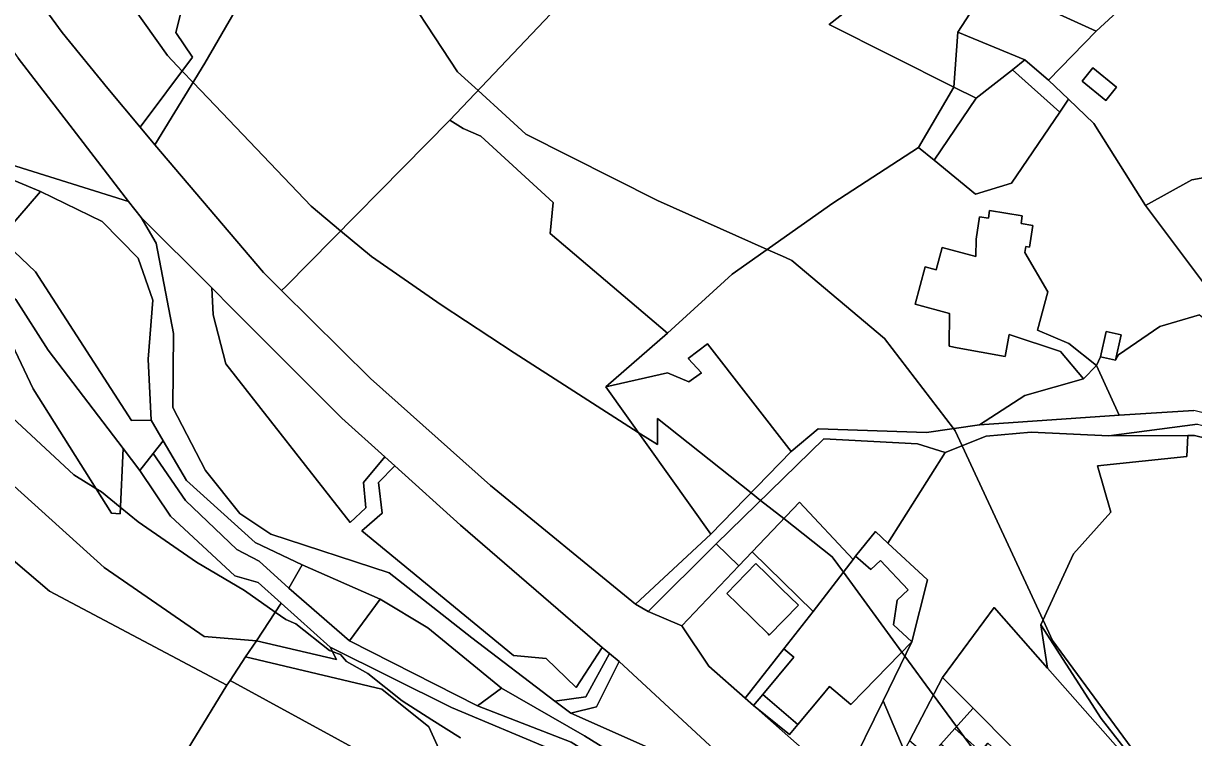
# Model space of a CAD drawing. Extents: x -477304 to -465429, y -1159113 to -1149210.
# Drawn here: x -470157.2 to -469867.1, y -1155449.5 to -1155272.4 of the extents above; entities that cross this region are included whole.
import ezdxf

# ---------------------------------------------------------------- set-up
doc = ezdxf.new("R2010")
doc.units = 0
for name, color, linetype in [('BPEJ_s', 7, 'Continuous'), ('orna_s', 7, 'Continuous'), ('ostatni_s', 7, 'Continuous'), ('PUPFL_s', 7, 'Continuous'), ('trav_porost_s', 7, 'Continuous'), ('voda_s', 7, 'Continuous'), ('zahrada_s', 7, 'Continuous')]:
    doc.layers.add(name, color=color, linetype=linetype)

msp = doc.modelspace()

# ---------------------------------------------------------------- linework, layer by layer
at = {"layer": 'BPEJ_s'}
for points in [[(-470138.53, -1155256.26), (-470121.49, -1155280.42), (-470117.82, -1155284.24), (-470115.09, -1155287.09), (-470109.61, -1155292.78), (-470097.73, -1155305.27), (-470085.85, -1155317.75), (-470078.53, -1155323.85), (-470070.86, -1155330.24), (-470053.58, -1155342.19), (-470035.49, -1155354.14), (-470004.74, -1155373.83), (-470000, -1155376.86), (-470000, -1155370.42), (-469976.77, -1155388.8), (-469974.39, -1155390.68), (-469968.66, -1155395.21), (-469956.7, -1155404.67), (-469953.88, -1155408.52), (-469939.37, -1155428.3), (-469938.63, -1155429.3), (-469931.58, -1155438.92), (-469925.82, -1155446.77), (-469924.02, -1155449.22), (-469921.47, -1155452.69)], [(-469921.47, -1155452.69), (-469924.02, -1155449.22), (-469925.82, -1155446.77), (-469931.58, -1155438.92), (-469938.63, -1155429.3), (-469939.37, -1155428.3), (-469953.88, -1155408.52), (-469956.7, -1155404.67), (-469968.66, -1155395.21), (-469974.39, -1155390.68), (-469976.77, -1155388.8), (-470000, -1155370.42), (-470000, -1155376.86), (-470004.74, -1155373.83), (-470035.49, -1155354.14), (-470053.58, -1155342.19), (-470070.86, -1155330.24), (-470078.53, -1155323.85), (-470085.85, -1155317.75), (-470097.73, -1155305.27), (-470109.61, -1155292.78), (-470115.09, -1155287.09), (-470117.82, -1155284.24), (-470121.49, -1155280.42), (-470138.53, -1155256.26)], [(-470066.83, -1155258.09), (-470049.53, -1155284.41), (-470046.91, -1155286.8), (-470044.46, -1155289.05), (-470037.55, -1155295.35), (-470032.6, -1155299.87), (-470000, -1155316.3), (-469972.74, -1155328.47), (-469968.22, -1155330.48), (-469966.67, -1155331.17), (-469943.69, -1155350.56), (-469926.56, -1155372.89), (-469926.16, -1155373.4), (-469924.42, -1155377.16), (-469914.09, -1155399.41), (-469904.35, -1155420.4), (-469902.03, -1155425.41), (-469882.49, -1155451.98)], [(-469882.49, -1155451.98), (-469902.03, -1155425.41), (-469904.35, -1155420.4), (-469914.09, -1155399.41), (-469924.42, -1155377.16), (-469926.16, -1155373.4), (-469926.56, -1155372.89), (-469943.69, -1155350.56), (-469966.67, -1155331.17), (-469968.22, -1155330.48), (-469972.74, -1155328.47), (-470000, -1155316.3), (-470032.6, -1155299.87), (-470037.55, -1155295.35), (-470044.46, -1155289.05), (-470046.91, -1155286.8), (-470049.53, -1155284.41), (-470066.83, -1155258.09)], [(-470048.81, -1155449.54), (-470055.88, -1155445.07), (-470063.26, -1155440.41), (-470071.76, -1155433.61), (-470077.07, -1155430.63), (-470078.56, -1155428.93), (-470079.33, -1155428.64), (-470080.56, -1155428.17), (-470081.32, -1155427.87), (-470089.6, -1155421.28), (-470092.15, -1155420.22), (-470093.43, -1155419.32), (-470094.72, -1155418.41), (-470102.35, -1155413), (-470114.25, -1155405.99), (-470128.7, -1155396), (-470133.15, -1155392.38), (-470137.84, -1155388.56), (-470139.19, -1155387.72), (-470144.64, -1155384.31), (-470182.25, -1155349.47)], [(-470182.25, -1155349.47), (-470144.64, -1155384.31), (-470139.19, -1155387.72), (-470137.84, -1155388.56), (-470133.15, -1155392.38), (-470128.7, -1155396), (-470114.25, -1155405.99), (-470102.35, -1155413), (-470094.72, -1155418.41), (-470093.43, -1155419.32), (-470092.15, -1155420.22), (-470089.6, -1155421.28), (-470081.32, -1155427.87), (-470080.56, -1155428.17), (-470079.33, -1155428.64), (-470078.56, -1155428.93), (-470077.07, -1155430.63), (-470071.76, -1155433.61), (-470063.26, -1155440.41), (-470055.88, -1155445.07), (-470048.81, -1155449.54)]]:
    msp.add_lwpolyline(points, dxfattribs=at)
at = {"layer": 'orna_s'}
for points in [[(-470115.22, -1155280.77), (-470128.25, -1155298.15), (-470136.27, -1155288.59), (-470147.58, -1155274.64), (-470156.61, -1155262.28), (-470139.26, -1155243.65), (-470133.18, -1155250.83), (-470136, -1155253.21), (-470137.96, -1155254.86), (-470127.57, -1155267.14), (-470125.61, -1155265.49), (-470121.92, -1155262.37), (-470117.55, -1155267.53), (-470119.4, -1155274.72)], [(-470163.82, -1155383.3), (-470169.76, -1155370.93), (-470190.77, -1155363.25), (-470204.58, -1155347.8), (-470184.8, -1155324.14), (-470169.91, -1155331.04), (-470166.73, -1155333.94), (-470168.11, -1155334.95), (-470154.74, -1155363.05), (-470135.31, -1155393.88), (-470133.23, -1155394.01), (-470132.42, -1155377.86), (-470128.29, -1155383.27), (-470120.74, -1155394.58), (-470104.8, -1155409.38), (-470098.94, -1155411.07), (-470093.25, -1155416.19), (-470099.42, -1155425.49), (-470112.39, -1155424.43), (-470137.14, -1155407.34)], [(-470132.42, -1155377.86), (-470133.23, -1155394.01), (-470135.31, -1155393.88), (-470154.74, -1155363.05), (-470168.11, -1155334.95), (-470166.73, -1155333.94), (-470159.08, -1155340.91), (-470151.05, -1155353.42)], [(-469966.79, -1155378.58), (-469986.78, -1155399.04), (-470012.8, -1155362.51), (-469997.51, -1155359.06), (-469992.17, -1155361.28), (-469989.09, -1155359.02), (-469992.38, -1155355.49), (-469987.61, -1155351.87)]]:
    msp.add_lwpolyline(points, close=True, dxfattribs=at)
at = {"layer": 'ostatni_s'}
for points in [[(-470158.48, -1155260.1), (-470156.61, -1155262.28), (-470147.58, -1155274.64), (-470136.27, -1155288.59), (-470128.25, -1155298.15), (-470124.57, -1155302.54), (-470097.67, -1155334.18), (-470093.15, -1155338.68), (-470071.1, -1155360.45), (-470041.36, -1155387.01), (-470005.39, -1155416.4), (-470002.24, -1155418.26), (-469993.96, -1155421.77), (-469987.27, -1155431.78), (-469978.24, -1155439.73), (-469976.16, -1155441.57), (-469958.38, -1155457.23)], [(-469963.47, -1155473.25), (-470009.49, -1155430.6), (-470011.89, -1155428.68), (-470013.65, -1155427.14), (-470048.81, -1155396.82), (-470065.09, -1155382.13), (-470067.58, -1155379.89), (-470078.2, -1155370.32), (-470105.38, -1155343.11), (-470110.49, -1155338.01), (-470127.99, -1155320.53), (-470131.13, -1155316.56), (-470145.7, -1155297.69), (-470158.49, -1155281.08)], [(-469866.1, -1155371.8), (-469888.06, -1155374.69), (-469907.36, -1155373.76), (-469918.46, -1155374.8), (-469928.65, -1155378.83), (-469935.51, -1155376.67), (-469958.72, -1155375.4), (-469985.42, -1155401.43), (-470002.24, -1155418.26), (-470005.39, -1155416.4), (-469986.78, -1155399.04), (-469966.79, -1155378.58), (-469960.17, -1155372.94), (-469933.26, -1155373.85), (-469920.13, -1155371.97), (-469885.47, -1155369.59), (-469867, -1155368.4)]]:
    msp.add_lwpolyline(points, dxfattribs=at)
for points in [[(-469926.53, -1155288.21), (-469925.5, -1155274.58), (-469908.9, -1155281.49), (-469911.92, -1155283.95), (-469920.94, -1155290.92)], [(-469894.69, -1155286.77), (-469892.03, -1155283.47), (-469886.16, -1155288.2), (-469888.82, -1155291.5)], [(-469920.93, -1155325.96), (-469920.11, -1155320.38), (-469917.94, -1155320.73), (-469917.64, -1155318.85), (-469909.54, -1155320.15), (-469909.84, -1155322.02), (-469906.91, -1155322.49), (-469907.77, -1155327.89), (-469908.66, -1155327.76), (-469908.88, -1155329.25), (-469903.23, -1155338.97), (-469905.73, -1155348.52), (-469897.98, -1155351.75), (-469891.1, -1155357.2), (-469894.35, -1155360.56), (-469900.03, -1155353.8), (-469912.78, -1155349.58), (-469913.76, -1155354.99), (-469925.63, -1155352.84), (-469927.65, -1155352.47), (-469927.59, -1155344.32), (-469936.08, -1155342.03), (-469933.59, -1155332.76), (-469930.89, -1155333.49), (-469929.41, -1155327.98), (-469921, -1155330.24)], [(-470112.39, -1155424.43), (-470099.42, -1155425.49), (-470102.08, -1155429.51), (-470105.93, -1155435.31), (-470106.72, -1155436.51), (-470150.67, -1155413.18), (-470185.13, -1155383.9), (-470215.21, -1155360.53), (-470212.42, -1155357.19), (-470204.58, -1155347.8), (-470190.77, -1155363.25), (-470169.76, -1155370.93), (-470163.82, -1155383.3), (-470137.14, -1155407.34)], [(-469888.69, -1155348.8), (-469884.99, -1155349.64), (-469886.42, -1155355.96), (-469890.12, -1155355.12)], [(-469891.1, -1155357.2), (-469885.47, -1155369.59), (-469920.13, -1155371.97), (-469908.88, -1155364.66), (-469894.35, -1155360.56)], [(-470104.25, -1155402.88), (-470116.95, -1155390.71), (-470125.01, -1155379.06), (-470122.55, -1155375.9), (-470116.75, -1155385.78), (-470099.73, -1155401.15), (-470088.03, -1155406.67), (-470091.4, -1155412.46), (-470098.71, -1155405.76)], [(-470051.06, -1155442.05), (-470081.12, -1155427.08), (-470093.25, -1155416.19), (-470098.94, -1155411.07), (-470104.8, -1155409.38), (-470120.74, -1155394.58), (-470128.29, -1155383.27), (-470125.01, -1155379.06), (-470116.95, -1155390.71), (-470104.25, -1155402.88), (-470098.71, -1155405.76), (-470091.4, -1155412.46), (-470076.31, -1155425.48), (-470044.57, -1155441.66), (-470021.38, -1155450.61), (-469996.16, -1155466.34), (-469998.32, -1155469.97), (-470017.95, -1155457.92), (-470025.87, -1155452.62)], [(-469993.96, -1155421.77), (-469979.83, -1155406.94), (-469976.49, -1155403.43), (-469961.4, -1155418.21), (-469968.64, -1155427.46), (-469976.77, -1155437.85), (-469978.24, -1155439.73), (-469987.27, -1155431.78)], [(-469961.4, -1155418.21), (-469951.42, -1155405.34), (-469950.91, -1155404.49), (-469947.04, -1155407.85), (-469944.68, -1155405.59), (-469937.8, -1155412.84), (-469940.54, -1155415.44), (-469941.45, -1155421.56), (-469936.91, -1155425.77), (-469948.82, -1155437.99), (-469952, -1155441.27), (-469957.31, -1155436.86), (-469959.2, -1155439.12), (-469965.14, -1155446.22), (-469973.88, -1155438.83), (-469966.15, -1155429.52), (-469968.64, -1155427.46)], [(-469980.33, -1155416.18), (-469976.11, -1155420.31), (-469972.53, -1155423.8), (-469972.25, -1155424.08), (-469964.99, -1155416.67), (-469969.19, -1155412.6), (-469972.79, -1155409.09), (-469975.59, -1155406.36), (-469982.78, -1155413.78), (-469982.56, -1155414.02)], [(-469972.79, -1155409.09), (-469969.19, -1155412.6), (-469964.99, -1155416.67), (-469972.25, -1155424.08), (-469972.53, -1155423.8), (-469976.11, -1155420.31), (-469980.33, -1155416.18), (-469982.56, -1155414.02), (-469982.78, -1155413.78), (-469975.59, -1155406.36)], [(-469976.77, -1155437.85), (-469968.64, -1155427.46), (-469966.15, -1155429.52), (-469973.88, -1155438.83), (-469976.16, -1155441.57), (-469978.24, -1155439.73)], [(-469952, -1155441.27), (-469948.82, -1155437.99), (-469936.91, -1155425.77), (-469944.03, -1155440.36), (-469953.04, -1155458.76), (-469953.64, -1155460), (-469958.38, -1155457.23), (-469976.16, -1155441.57), (-469967.22, -1155448.71), (-469965.14, -1155446.22), (-469959.2, -1155439.12), (-469957.31, -1155436.86)], [(-470068.32, -1155437.48), (-470056.65, -1155446.81), (-470050.9, -1155459.58), (-470071.48, -1155457.28), (-470070.23, -1155454.82), (-470105.93, -1155435.31), (-470102.08, -1155429.51)], [(-470017.75, -1155439.39), (-470011.89, -1155428.68), (-470009.49, -1155430.6), (-470015.13, -1155441.88), (-470021.46, -1155443.47), (-470025.41, -1155440.45)], [(-469953.04, -1155458.76), (-469944.03, -1155440.36), (-469938.77, -1155452.67), (-469943.42, -1155461.52)], [(-469919.32, -1155460.25), (-469922.74, -1155457.25), (-469929.75, -1155451.16), (-469926.24, -1155447.24), (-469919.88, -1155452.91), (-469918.1, -1155450.91), (-469914.04, -1155454.53), (-469919.18, -1155460.38)]]:
    msp.add_lwpolyline(points, close=True, dxfattribs=at)
at = {"layer": 'PUPFL_s'}
for points in [[(-469923.2, -1155223.41), (-469943.04, -1155199.17), (-469922.95, -1155191.62), (-469913.22, -1155186.32), (-469910.3, -1155157.33), (-469921.27, -1155146.81), (-469859.1, -1155113.57), (-469748.14, -1155184.57), (-469699.33, -1155194.29), (-469738.07, -1155244.38), (-469739.5, -1155243.81), (-469759.04, -1155237.31), (-469766.23, -1155232.54), (-469773.01, -1155231.47), (-469784.51, -1155235.33), (-469792.73, -1155243.47), (-469828.96, -1155249.8), (-469841.45, -1155263.16), (-469883.93, -1155267.64), (-469891.2, -1155274.34), (-469917.61, -1155262.27), (-469934.62, -1155253.31)], [(-469902.99, -1155286.46), (-469908.9, -1155281.49), (-469925.5, -1155274.58), (-469917.61, -1155262.27), (-469891.2, -1155274.34)], [(-469853.98, -1155308.84), (-469841.94, -1155328.44), (-469863.1, -1155338.76), (-469878.96, -1155317.55), (-469867.46, -1155311.18)]]:
    msp.add_lwpolyline(points, close=True, dxfattribs=at)
msp.add_lwpolyline([(-469825.54, -1155452.34), (-469804.56, -1155432.4), (-469830.92, -1155387.49), (-469830.03, -1155383.49), (-469866.86, -1155374.62), (-469868.5, -1155374.63), (-469888.06, -1155374.69), (-469866.1, -1155371.8), (-469827.2, -1155381.34), (-469807.13, -1155388.25), (-469790.93, -1155396.97), (-469762.44, -1155403.35), (-469719.51, -1155414.37), (-469677.45, -1155421.57), (-469599.04, -1155427.21), (-469590.2, -1155429.14)], dxfattribs=at)
at = {"layer": 'trav_porost_s'}
for points in [[(-470034.04, -1155193.93), (-470015.13, -1155176.55), (-470004.77, -1155158.99), (-470004.36, -1155165.36), (-470002.39, -1155219.49), (-470001.46, -1155243.66), (-470051.45, -1155296.43), (-470092.07, -1155337.56), (-470093.15, -1155338.68), (-470097.67, -1155334.18), (-470124.57, -1155302.54), (-470112.16, -1155282.32), (-470104.67, -1155269.29), (-470095.6, -1155257.4), (-470084.71, -1155247.26), (-470070.94, -1155235.25), (-470066.09, -1155231.06), (-470058.23, -1155223.62), (-470045.37, -1155211.02)], [(-470077.46, -1155218.95), (-470066.09, -1155231.06), (-470070.94, -1155235.25), (-470084.71, -1155247.26), (-470095.6, -1155257.4), (-470104.67, -1155269.29), (-470112.16, -1155282.32), (-470124.57, -1155302.54), (-470128.25, -1155298.15), (-470115.22, -1155280.77), (-470119.4, -1155274.72), (-470117.55, -1155267.53), (-470108.24, -1155260.47), (-470104.28, -1155251.23), (-470106.35, -1155248.57), (-470115.91, -1155236.3), (-470119.86, -1155231.23), (-470094.9, -1155225.83), (-470089.06, -1155225), (-470078.13, -1155215.09)], [(-469925.5, -1155274.58), (-469926.53, -1155288.21), (-469957.42, -1155272.67), (-469947.15, -1155264.58), (-469945.46, -1155247.85), (-469934.62, -1155253.31), (-469917.61, -1155262.27)], [(-469853.98, -1155308.84), (-469867.46, -1155311.18), (-469878.96, -1155317.55), (-469891.77, -1155297.27), (-469898.03, -1155291.24), (-469902.99, -1155286.46), (-469891.2, -1155274.34), (-469883.93, -1155267.64), (-469841.45, -1155263.16), (-469815.36, -1155260.32), (-469780.98, -1155247.87), (-469774.84, -1155253.88), (-469763.19, -1155265.29), (-469751.28, -1155291.93), (-469755.02, -1155318.27), (-469760.83, -1155331.66), (-469767.46, -1155334.81), (-469785.26, -1155339.02), (-469797.55, -1155338.32), (-469828.88, -1155344.31), (-469843.71, -1155335.55), (-469863.1, -1155338.76), (-469841.94, -1155328.44)], [(-470164.58, -1155272.53), (-470158.49, -1155281.08), (-470145.7, -1155297.69), (-470131.13, -1155316.56), (-470160.37, -1155307.44), (-470174.34, -1155300.43), (-470170.65, -1155279.1)], [(-469898.03, -1155291.24), (-469900.23, -1155294.46), (-469911.92, -1155283.95), (-469908.9, -1155281.49), (-469902.99, -1155286.46)], [(-469920.94, -1155290.92), (-469911.92, -1155283.95), (-469900.23, -1155294.46), (-469912.19, -1155312.02), (-469921.1, -1155314.76), (-469931.37, -1155306.37)], [(-469888.82, -1155291.5), (-469886.16, -1155288.2), (-469892.03, -1155283.47), (-469894.69, -1155286.77)], [(-469926.53, -1155288.21), (-469920.94, -1155290.92), (-469931.37, -1155306.37), (-469935.24, -1155303.21)], [(-470093.15, -1155338.68), (-470092.07, -1155337.56), (-470051.45, -1155296.43), (-470048.12, -1155298.48), (-470043.8, -1155300.4), (-470025.84, -1155316.83), (-470026.55, -1155324.48), (-469997.47, -1155349.2), (-470012.8, -1155362.51), (-469986.78, -1155399.04), (-470005.39, -1155416.4), (-470041.36, -1155387.01), (-470071.1, -1155360.45)], [(-470161.14, -1155323.6), (-470152.91, -1155314.06), (-470137.66, -1155321.55), (-470128.69, -1155330.61), (-470125.12, -1155341.02), (-470126.25, -1155355.63), (-470125.54, -1155370.77), (-470130.34, -1155370.87), (-470154.15, -1155334.04), (-470162.98, -1155325.7)], [(-470095.87, -1155399.05), (-470103.56, -1155393.95), (-470112.01, -1155383.27), (-470120.13, -1155367.66), (-470119.93, -1155349.34), (-470124.25, -1155326.93), (-470127.99, -1155320.53), (-470110.49, -1155338.01), (-470110.15, -1155344.7), (-470107.03, -1155356.81), (-470076.13, -1155396.16), (-470072.31, -1155392.56), (-470072.85, -1155386.27), (-470067.58, -1155379.89), (-470065.09, -1155382.13), (-470069.12, -1155386.28), (-470068.22, -1155393.83), (-470073.27, -1155398.27), (-470035.67, -1155429.11), (-470027.54, -1155429.89), (-470020.13, -1155437.05), (-470013.65, -1155427.14), (-470011.89, -1155428.68), (-470017.75, -1155439.39), (-470025.41, -1155440.45), (-470045.98, -1155424.73), (-470066.5, -1155408.66)], [(-470072.31, -1155392.56), (-470076.13, -1155396.16), (-470107.03, -1155356.81), (-470110.15, -1155344.7), (-470110.49, -1155338.01), (-470105.38, -1155343.11), (-470078.2, -1155370.32), (-470067.58, -1155379.89), (-470072.85, -1155386.27)], [(-469867, -1155368.4), (-469885.47, -1155369.59), (-469891.1, -1155357.2), (-469890.12, -1155355.12), (-469886.42, -1155355.96), (-469885.64, -1155354.58), (-469875.45, -1155347.57), (-469865.6, -1155344.64), (-469845.23, -1155360.67), (-469846.86, -1155373.55)], [(-470212.02, -1155464.6), (-470258.77, -1155423.38), (-470247.76, -1155404.35), (-470236.94, -1155387.4), (-470215.8, -1155356.92), (-470215.32, -1155360.44), (-470215.21, -1155360.53), (-470185.13, -1155383.9), (-470150.67, -1155413.18), (-470106.72, -1155436.51), (-470132.8, -1155479.16), (-470157.03, -1155518.78), (-470157.85, -1155520.26), (-470175.77, -1155504.65), (-470205.65, -1155477.11), (-470209.11, -1155474.34)], [(-469979.83, -1155406.94), (-469985.42, -1155401.43), (-469958.72, -1155375.4), (-469935.51, -1155376.67), (-469928.65, -1155378.83), (-469942.87, -1155401.26), (-469945.93, -1155398.41), (-469950.91, -1155404.49), (-469951.42, -1155405.34), (-469964.76, -1155391.11), (-469976.49, -1155403.43)], [(-469916.5, -1155417.28), (-469929.32, -1155434.61), (-469937.52, -1155450.28), (-469938.77, -1155452.67), (-469944.03, -1155440.36), (-469936.91, -1155425.77), (-469933.05, -1155410.37), (-469942.87, -1155401.26), (-469928.65, -1155378.83), (-469918.46, -1155374.8), (-469907.36, -1155373.76), (-469888.06, -1155374.69), (-469868.5, -1155374.63), (-469868.76, -1155379.77), (-469890.84, -1155382.15), (-469887.53, -1155393.57), (-469896.84, -1155403.96), (-469904.89, -1155421.57), (-469903.27, -1155432.26)], [(-469866.86, -1155374.62), (-469830.03, -1155383.49), (-469830.92, -1155387.49), (-469804.56, -1155432.4), (-469825.54, -1155452.34), (-469827.6, -1155450.48), (-469837.19, -1155452.52), (-469843.86, -1155456.84), (-469848.16, -1155467.68), (-469851.22, -1155470.74), (-469866.63, -1155467.93), (-469868.36, -1155474.02), (-469872.09, -1155467.55), (-469889.97, -1155444.72), (-469904.89, -1155421.57), (-469896.84, -1155403.96), (-469887.53, -1155393.57), (-469890.84, -1155382.15), (-469868.76, -1155379.77), (-469868.5, -1155374.63)], [(-470069.12, -1155386.28), (-470065.09, -1155382.13), (-470048.81, -1155396.82), (-470013.65, -1155427.14), (-470020.13, -1155437.05), (-470027.54, -1155429.89), (-470035.67, -1155429.11), (-470073.27, -1155398.27), (-470068.22, -1155393.83)], [(-469944.68, -1155405.59), (-469947.04, -1155407.85), (-469950.91, -1155404.49), (-469945.93, -1155398.41), (-469942.87, -1155401.26), (-469933.05, -1155410.37), (-469936.91, -1155425.77), (-469941.45, -1155421.56), (-469940.54, -1155415.44), (-469937.8, -1155412.84)], [(-469979.83, -1155406.94), (-469993.96, -1155421.77), (-470002.24, -1155418.26), (-469985.42, -1155401.43)], [(-470088.03, -1155406.67), (-470068.76, -1155415.16), (-470076.31, -1155425.48), (-470091.4, -1155412.46)], [(-470081.12, -1155427.08), (-470079.52, -1155430.16), (-470099.42, -1155425.49), (-470093.25, -1155416.19)], [(-470068.76, -1155415.16), (-470056.9, -1155422.28), (-470038.67, -1155437.27), (-470044.57, -1155441.66), (-470076.31, -1155425.48)], [(-469897.65, -1155494.94), (-469899.74, -1155497.19), (-469921.1, -1155483.94), (-469917.22, -1155479.36), (-469911.23, -1155472.3), (-469902.3, -1155461.76), (-469921.71, -1155442.18), (-469929.32, -1155434.61), (-469916.5, -1155417.28), (-469903.27, -1155432.26), (-469872.09, -1155467.55), (-469886.99, -1155483.52), (-469896.34, -1155493.54)], [(-469889.97, -1155444.72), (-469872.09, -1155467.55), (-469903.27, -1155432.26), (-469904.89, -1155421.57)], [(-470102.08, -1155429.51), (-470099.42, -1155425.49), (-470079.52, -1155430.16), (-470081.12, -1155427.08), (-470051.06, -1155442.05), (-470025.87, -1155452.62), (-470017.95, -1155457.92), (-470032.58, -1155454.26), (-470050.9, -1155459.58), (-470056.65, -1155446.81), (-470068.32, -1155437.48)], [(-469988.88, -1155457.87), (-470021.46, -1155443.47), (-470015.13, -1155441.88), (-470009.49, -1155430.6), (-469963.47, -1155473.25)], [(-470050.78, -1155523.45), (-470022.07, -1155550.9), (-470050.36, -1155597.44), (-470082.27, -1155577.28), (-470105.11, -1155560.62), (-470157.03, -1155518.78), (-470132.8, -1155479.16), (-470106.72, -1155436.51), (-470105.93, -1155435.31), (-470070.23, -1155454.82), (-470071.48, -1155457.28), (-470064.4, -1155494.64), (-470061.88, -1155494.78)], [(-469984.65, -1155467.88), (-469975.32, -1155474.7), (-469977.53, -1155478.87), (-469988.89, -1155469.95), (-469996.16, -1155466.34), (-470021.38, -1155450.61), (-470044.57, -1155441.66), (-470038.67, -1155437.27), (-470018.08, -1155449.03), (-469996.15, -1155462.63)], [(-469976.16, -1155441.57), (-469973.88, -1155438.83), (-469965.14, -1155446.22), (-469967.22, -1155448.71)]]:
    msp.add_lwpolyline(points, close=True, dxfattribs=at)
for points in [[(-469947.15, -1155264.58), (-469957.42, -1155272.67), (-469926.53, -1155288.21), (-469935.24, -1155303.21), (-469956.47, -1155316.96), (-469981.45, -1155334.63), (-469997.47, -1155349.2), (-470026.55, -1155324.48), (-470025.84, -1155316.83), (-470043.8, -1155300.4), (-470048.12, -1155298.48), (-470051.45, -1155296.43), (-470001.46, -1155243.66)], [(-469865.6, -1155344.64), (-469875.45, -1155347.57), (-469885.64, -1155354.58), (-469886.42, -1155355.96), (-469884.99, -1155349.64), (-469888.69, -1155348.8), (-469890.12, -1155355.12), (-469891.1, -1155357.2), (-469897.98, -1155351.75), (-469905.73, -1155348.52), (-469903.23, -1155338.97), (-469908.88, -1155329.25), (-469908.66, -1155327.76), (-469907.77, -1155327.89), (-469906.91, -1155322.49), (-469909.84, -1155322.02), (-469909.54, -1155320.15), (-469917.64, -1155318.85), (-469917.94, -1155320.73), (-469920.11, -1155320.38), (-469920.93, -1155325.96), (-469921, -1155330.24), (-469929.41, -1155327.98), (-469930.89, -1155333.49), (-469933.59, -1155332.76), (-469936.08, -1155342.03), (-469927.59, -1155344.32), (-469927.65, -1155352.47), (-469925.63, -1155352.84), (-469913.76, -1155354.99), (-469912.78, -1155349.58), (-469900.03, -1155353.8), (-469894.35, -1155360.56), (-469908.88, -1155364.66), (-469920.13, -1155371.97), (-469933.26, -1155373.85), (-469960.17, -1155372.94), (-469966.79, -1155378.58), (-469987.61, -1155351.87), (-469992.38, -1155355.49), (-469989.09, -1155359.02), (-469992.17, -1155361.28), (-469997.51, -1155359.06), (-470012.8, -1155362.51), (-469997.47, -1155349.2), (-469981.45, -1155334.63), (-469956.47, -1155316.96), (-469935.24, -1155303.21), (-469931.37, -1155306.37), (-469921.1, -1155314.76), (-469912.19, -1155312.02), (-469900.23, -1155294.46), (-469898.03, -1155291.24), (-469891.77, -1155297.27), (-469878.96, -1155317.55), (-469863.1, -1155338.76)], [(-470171.66, -1155306.3), (-470152.91, -1155314.06), (-470161.14, -1155323.6)], [(-470162.98, -1155325.7), (-470154.15, -1155334.04), (-470130.34, -1155370.87), (-470125.54, -1155370.77), (-470122.55, -1155375.9), (-470125.01, -1155379.06), (-470128.29, -1155383.27), (-470132.42, -1155377.86), (-470151.05, -1155353.42), (-470159.08, -1155340.91)]]:
    msp.add_lwpolyline(points, dxfattribs=at)
at = {"layer": 'voda_s'}
for points in [[(-469996.15, -1155462.63), (-470018.08, -1155449.03), (-470038.67, -1155437.27), (-470056.9, -1155422.28), (-470068.76, -1155415.16), (-470088.03, -1155406.67), (-470099.73, -1155401.15), (-470116.75, -1155385.78), (-470122.55, -1155375.9), (-470125.54, -1155370.77), (-470126.25, -1155355.63), (-470125.12, -1155341.02), (-470128.69, -1155330.61), (-470137.66, -1155321.55), (-470152.91, -1155314.06), (-470171.66, -1155306.3)], [(-470160.37, -1155307.44), (-470131.13, -1155316.56), (-470127.99, -1155320.53), (-470124.25, -1155326.93), (-470119.93, -1155349.34), (-470120.13, -1155367.66), (-470112.01, -1155383.27), (-470103.56, -1155393.95), (-470095.87, -1155399.05), (-470066.5, -1155408.66), (-470045.98, -1155424.73), (-470025.41, -1155440.45), (-470021.46, -1155443.47), (-469988.88, -1155457.87)]]:
    msp.add_lwpolyline(points, dxfattribs=at)
at = {"layer": 'zahrada_s'}
for points in [[(-469961.4, -1155418.21), (-469976.49, -1155403.43), (-469964.76, -1155391.11), (-469951.42, -1155405.34)], [(-469937.52, -1155450.28), (-469929.32, -1155434.61), (-469921.71, -1155442.18), (-469926.24, -1155447.24), (-469929.75, -1155451.16), (-469932.58, -1155454.43), (-469933.21, -1155453.9)], [(-469926.24, -1155447.24), (-469921.71, -1155442.18), (-469902.3, -1155461.76), (-469911.23, -1155472.3), (-469921.99, -1155463.29), (-469920.54, -1155461.64), (-469919.32, -1155460.25), (-469919.18, -1155460.38), (-469914.04, -1155454.53), (-469918.1, -1155450.91), (-469919.88, -1155452.91)]]:
    msp.add_lwpolyline(points, close=True, dxfattribs=at)

doc.saveas('drawing.dxf')
